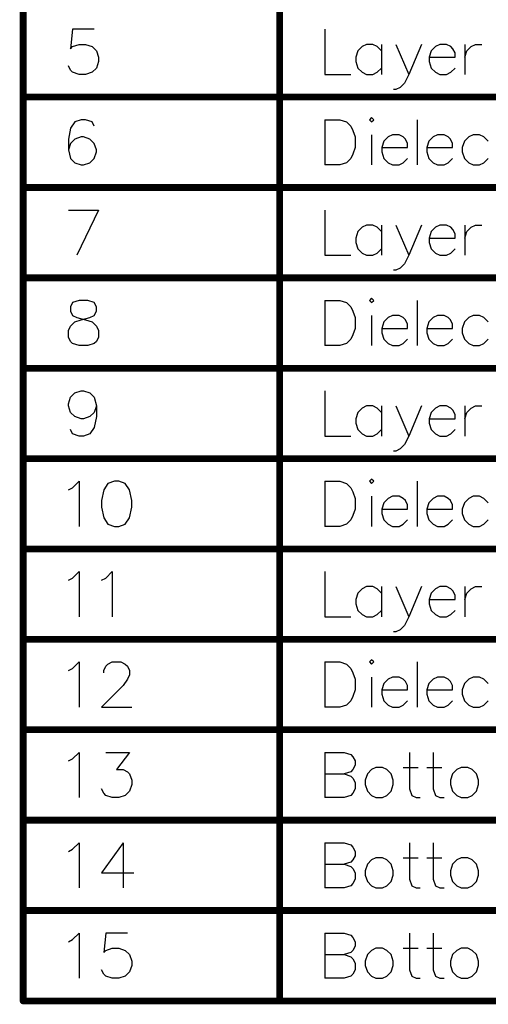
# Model space of a CAD drawing. Header units: millimetres. Extents: x 138 to 555, y 26 to 334.
# Tile 704 of 713: x 384 to 405, y 246 to 289. Entities that reach past the tile are written whole.
import ezdxf

# ---------------------------------------------------------------- set-up
doc = ezdxf.new("R2010")
doc.units = ezdxf.units.MM
doc.layers.add('DrillDrawing', color=1, linetype='Continuous')

msp = doc.modelspace()

# ---------------------------------------------------------------- linework, layer by layer
at = {"layer": 'DrillDrawing'}
for p, q in [((386.623, 288.725), (386.528, 287.868)), ((387.575, 288.725), (386.623, 288.725)), ((397.774, 288.725), (397.774, 286.726)), ((386.623, 287.964), (386.909, 288.059)), ((386.909, 288.059), (387.194, 288.059)), ((387.194, 288.059), (387.48, 287.964)), ((399.612, 288.059), (399.421, 287.964)), ((399.897, 288.059), (399.612, 288.059)), ((400.088, 287.964), (399.897, 288.059)), ((400.278, 288.059), (400.278, 286.726)), ((400.907, 288.059), (401.478, 286.726)), ((402.049, 288.059), (401.478, 286.726)), ((402.859, 288.059), (402.668, 287.964)), ((403.144, 288.059), (402.859, 288.059)), ((403.335, 287.964), (403.144, 288.059)), ((403.954, 288.059), (403.954, 286.726)), ((404.239, 287.964), (404.43, 288.059)), ((404.43, 288.059), (404.715, 288.059)), ((386.528, 287.868), (386.623, 287.964)), ((387.48, 287.964), (387.67, 287.773)), ((387.67, 287.773), (387.766, 287.488)), ((399.231, 287.773), (399.136, 287.488)), ((399.421, 287.964), (399.231, 287.773)), ((400.278, 287.773), (400.088, 287.964)), ((402.478, 287.773), (402.383, 287.488)), ((402.668, 287.964), (402.478, 287.773)), ((403.43, 287.868), (403.335, 287.964)), ((403.525, 287.678), (403.43, 287.868)), ((403.525, 287.488), (403.525, 287.678)), ((403.954, 287.488), (404.049, 287.773)), ((404.049, 287.773), (404.239, 287.964)), ((387.766, 287.297), (387.67, 287.011)), ((387.766, 287.488), (387.766, 287.297)), ((399.136, 287.488), (399.136, 287.297)), ((399.136, 287.297), (399.231, 287.011)), ((402.383, 287.488), (403.525, 287.488)), ((402.383, 287.488), (402.383, 287.297)), ((402.383, 287.297), (402.478, 287.011)), ((386.528, 286.916), (386.433, 287.107)), ((386.623, 286.821), (386.528, 286.916)), ((386.909, 286.726), (386.623, 286.821)), ((387.194, 286.726), (386.909, 286.726)), ((387.48, 286.821), (387.194, 286.726)), ((387.67, 287.011), (387.48, 286.821)), ((397.774, 286.726), (398.917, 286.726)), ((399.231, 287.011), (399.421, 286.821)), ((399.421, 286.821), (399.612, 286.726)), ((399.612, 286.726), (399.897, 286.726)), ((399.897, 286.726), (400.088, 286.821)), ((400.088, 286.821), (400.278, 287.011)), ((401.478, 286.726), (401.288, 286.345)), ((402.478, 287.011), (402.668, 286.821)), ((402.668, 286.821), (402.859, 286.726)), ((402.859, 286.726), (403.144, 286.726)), ((403.144, 286.726), (403.335, 286.821)), ((403.335, 286.821), (403.525, 287.011)), ((401.288, 286.345), (401.097, 286.155)), ((400.907, 286.059), (400.811, 286.059)), ((401.097, 286.155), (400.907, 286.059)), ((386.718, 284.63), (386.528, 284.345)), ((387.004, 284.725), (386.718, 284.63)), ((387.194, 284.725), (387.004, 284.725)), ((387.48, 284.63), (387.194, 284.725)), ((387.575, 284.44), (387.48, 284.63)), ((397.774, 284.725), (397.774, 282.726)), ((397.774, 284.725), (398.441, 284.725)), ((398.441, 284.725), (398.726, 284.63)), ((398.726, 284.63), (398.917, 284.44)), ((399.84, 284.821), (399.745, 284.725)), ((399.745, 284.725), (399.84, 284.63)), ((399.935, 284.725), (399.84, 284.821)), ((399.84, 284.63), (399.935, 284.725)), ((401.859, 284.725), (401.859, 282.726)), ((386.528, 284.345), (386.433, 283.868)), ((398.917, 284.44), (399.012, 284.249)), ((399.012, 284.249), (399.107, 283.964)), ((386.433, 283.868), (386.433, 283.392)), ((386.528, 283.678), (386.433, 283.392)), ((386.718, 283.868), (386.528, 283.678)), ((387.004, 283.964), (386.718, 283.868)), ((387.099, 283.964), (387.004, 283.964)), ((387.385, 283.868), (387.099, 283.964)), ((387.575, 283.678), (387.385, 283.868)), ((387.67, 283.392), (387.575, 283.678)), ((399.107, 283.964), (399.107, 283.488)), ((399.84, 284.059), (399.84, 282.726)), ((400.383, 283.773), (400.288, 283.488)), ((400.573, 283.964), (400.383, 283.773)), ((400.764, 284.059), (400.573, 283.964)), ((401.05, 284.059), (400.764, 284.059)), ((401.24, 283.964), (401.05, 284.059)), ((401.335, 283.868), (401.24, 283.964)), ((401.43, 283.678), (401.335, 283.868)), ((401.43, 283.488), (401.43, 283.678)), ((402.373, 283.773), (402.278, 283.488)), ((402.563, 283.964), (402.373, 283.773)), ((402.754, 284.059), (402.563, 283.964)), ((403.04, 284.059), (402.754, 284.059)), ((403.23, 283.964), (403.04, 284.059)), ((403.325, 283.868), (403.23, 283.964)), ((403.42, 283.678), (403.325, 283.868)), ((403.42, 283.488), (403.42, 283.678)), ((403.944, 283.773), (403.849, 283.488)), ((404.135, 283.964), (403.944, 283.773)), ((404.325, 284.059), (404.135, 283.964)), ((404.611, 284.059), (404.325, 284.059)), ((404.801, 283.964), (404.611, 284.059)), ((404.992, 283.773), (404.801, 283.964)), ((386.433, 283.392), (386.528, 283.011)), ((387.575, 283.011), (387.67, 283.297)), ((387.67, 283.297), (387.67, 283.392)), ((399.107, 283.488), (399.012, 283.202)), ((400.288, 283.488), (401.43, 283.488)), ((400.288, 283.488), (400.288, 283.297)), ((400.288, 283.297), (400.383, 283.011)), ((402.278, 283.488), (403.42, 283.488)), ((402.278, 283.488), (402.278, 283.297)), ((402.278, 283.297), (402.373, 283.011)), ((403.849, 283.488), (403.849, 283.297)), ((403.849, 283.297), (403.944, 283.011)), ((386.528, 283.011), (386.718, 282.821)), ((386.718, 282.821), (387.004, 282.726)), ((387.099, 282.726), (387.385, 282.821)), ((387.385, 282.821), (387.575, 283.011)), ((398.726, 282.821), (398.441, 282.726)), ((398.917, 283.011), (398.726, 282.821)), ((399.012, 283.202), (398.917, 283.011)), ((400.383, 283.011), (400.573, 282.821)), ((400.573, 282.821), (400.764, 282.726)), ((401.05, 282.726), (401.24, 282.821)), ((401.24, 282.821), (401.43, 283.011)), ((402.373, 283.011), (402.563, 282.821)), ((402.563, 282.821), (402.754, 282.726)), ((403.04, 282.726), (403.23, 282.821)), ((403.23, 282.821), (403.42, 283.011)), ((403.944, 283.011), (404.135, 282.821)), ((404.135, 282.821), (404.325, 282.726)), ((404.611, 282.726), (404.801, 282.821)), ((404.801, 282.821), (404.992, 283.011)), ((387.004, 282.726), (387.099, 282.726)), ((398.441, 282.726), (397.774, 282.726)), ((400.764, 282.726), (401.05, 282.726)), ((402.754, 282.726), (403.04, 282.726)), ((404.325, 282.726), (404.611, 282.726)), ((386.433, 280.725), (387.766, 280.725)), ((387.766, 280.725), (386.814, 278.726)), ((397.774, 280.725), (397.774, 278.726)), ((399.231, 279.773), (399.136, 279.488)), ((399.421, 279.964), (399.231, 279.773)), ((399.612, 280.059), (399.421, 279.964)), ((399.897, 280.059), (399.612, 280.059)), ((400.088, 279.964), (399.897, 280.059)), ((400.278, 279.773), (400.088, 279.964)), ((400.278, 280.059), (400.278, 278.726)), ((400.907, 280.059), (401.478, 278.726)), ((402.049, 280.059), (401.478, 278.726)), ((402.478, 279.773), (402.383, 279.488)), ((402.668, 279.964), (402.478, 279.773)), ((402.859, 280.059), (402.668, 279.964)), ((403.144, 280.059), (402.859, 280.059)), ((403.335, 279.964), (403.144, 280.059)), ((403.43, 279.868), (403.335, 279.964)), ((403.525, 279.678), (403.43, 279.868)), ((403.954, 280.059), (403.954, 278.726)), ((403.954, 279.488), (404.049, 279.773)), ((404.049, 279.773), (404.239, 279.964)), ((404.239, 279.964), (404.43, 280.059)), ((404.43, 280.059), (404.715, 280.059)), ((399.136, 279.488), (399.136, 279.297)), ((402.383, 279.488), (403.525, 279.488)), ((402.383, 279.488), (402.383, 279.297)), ((403.525, 279.488), (403.525, 279.678)), ((399.136, 279.297), (399.231, 279.011)), ((399.231, 279.011), (399.421, 278.821)), ((400.088, 278.821), (400.278, 279.011)), ((402.383, 279.297), (402.478, 279.011)), ((402.478, 279.011), (402.668, 278.821)), ((403.335, 278.821), (403.525, 279.011)), ((397.774, 278.726), (398.917, 278.726)), ((399.421, 278.821), (399.612, 278.726)), ((399.612, 278.726), (399.897, 278.726)), ((399.897, 278.726), (400.088, 278.821)), ((401.478, 278.726), (401.288, 278.345)), ((402.668, 278.821), (402.859, 278.726)), ((402.859, 278.726), (403.144, 278.726)), ((403.144, 278.726), (403.335, 278.821)), ((400.907, 278.059), (400.811, 278.059)), ((401.097, 278.155), (400.907, 278.059)), ((401.288, 278.345), (401.097, 278.155)), ((386.909, 276.725), (386.623, 276.63)), ((387.29, 276.725), (386.909, 276.725)), ((387.575, 276.63), (387.29, 276.725)), ((397.774, 276.725), (397.774, 274.726)), ((397.774, 276.725), (398.441, 276.725)), ((398.441, 276.725), (398.726, 276.63)), ((399.84, 276.821), (399.745, 276.725)), ((399.745, 276.725), (399.84, 276.63)), ((399.935, 276.725), (399.84, 276.821)), ((399.84, 276.63), (399.935, 276.725)), ((401.859, 276.725), (401.859, 274.726)), ((386.623, 276.63), (386.528, 276.44)), ((386.528, 276.44), (386.528, 276.249)), ((387.67, 276.44), (387.575, 276.63)), ((387.67, 276.249), (387.67, 276.44)), ((398.726, 276.63), (398.917, 276.44)), ((398.917, 276.44), (399.012, 276.249)), ((386.528, 276.249), (386.623, 276.059)), ((386.623, 276.059), (386.814, 275.964)), ((386.718, 275.773), (387.004, 275.868)), ((386.814, 275.964), (387.194, 275.868)), ((387.004, 275.868), (387.385, 275.964)), ((387.194, 275.868), (387.48, 275.773)), ((387.385, 275.964), (387.575, 276.059)), ((387.575, 276.059), (387.67, 276.249)), ((399.012, 276.249), (399.107, 275.964)), ((399.107, 275.964), (399.107, 275.488)), ((399.84, 276.059), (399.84, 274.726)), ((400.573, 275.964), (400.383, 275.773)), ((400.764, 276.059), (400.573, 275.964)), ((401.05, 276.059), (400.764, 276.059)), ((401.24, 275.964), (401.05, 276.059)), ((401.335, 275.868), (401.24, 275.964)), ((401.43, 275.678), (401.335, 275.868)), ((402.563, 275.964), (402.373, 275.773)), ((402.754, 276.059), (402.563, 275.964)), ((403.04, 276.059), (402.754, 276.059)), ((403.23, 275.964), (403.04, 276.059)), ((403.325, 275.868), (403.23, 275.964)), ((403.42, 275.678), (403.325, 275.868)), ((404.135, 275.964), (403.944, 275.773)), ((404.325, 276.059), (404.135, 275.964)), ((404.611, 276.059), (404.325, 276.059)), ((404.801, 275.964), (404.611, 276.059)), ((404.992, 275.773), (404.801, 275.964)), ((386.433, 275.392), (386.528, 275.583)), ((386.528, 275.583), (386.718, 275.773)), ((387.48, 275.773), (387.67, 275.583)), ((387.67, 275.583), (387.766, 275.392)), ((399.107, 275.488), (399.012, 275.202)), ((400.383, 275.773), (400.288, 275.488)), ((400.288, 275.488), (401.43, 275.488)), ((400.288, 275.488), (400.288, 275.297)), ((401.43, 275.488), (401.43, 275.678)), ((402.373, 275.773), (402.278, 275.488)), ((402.278, 275.488), (403.42, 275.488)), ((402.278, 275.488), (402.278, 275.297)), ((403.42, 275.488), (403.42, 275.678)), ((403.944, 275.773), (403.849, 275.488)), ((403.849, 275.488), (403.849, 275.297)), ((386.433, 275.107), (386.433, 275.392)), ((386.528, 274.916), (386.433, 275.107)), ((387.766, 275.107), (387.67, 274.916)), ((387.766, 275.392), (387.766, 275.107)), ((398.917, 275.011), (398.726, 274.821)), ((399.012, 275.202), (398.917, 275.011)), ((400.288, 275.297), (400.383, 275.011)), ((400.383, 275.011), (400.573, 274.821)), ((401.24, 274.821), (401.43, 275.011)), ((402.278, 275.297), (402.373, 275.011)), ((402.373, 275.011), (402.563, 274.821)), ((403.23, 274.821), (403.42, 275.011)), ((403.849, 275.297), (403.944, 275.011)), ((403.944, 275.011), (404.135, 274.821)), ((404.801, 274.821), (404.992, 275.011)), ((386.623, 274.821), (386.528, 274.916)), ((386.909, 274.726), (386.623, 274.821)), ((387.29, 274.726), (386.909, 274.726)), ((387.575, 274.821), (387.29, 274.726)), ((387.67, 274.916), (387.575, 274.821)), ((398.441, 274.726), (397.774, 274.726)), ((398.726, 274.821), (398.441, 274.726)), ((400.573, 274.821), (400.764, 274.726)), ((400.764, 274.726), (401.05, 274.726)), ((401.05, 274.726), (401.24, 274.821)), ((402.563, 274.821), (402.754, 274.726)), ((402.754, 274.726), (403.04, 274.726)), ((403.04, 274.726), (403.23, 274.821)), ((404.135, 274.821), (404.325, 274.726)), ((404.325, 274.726), (404.611, 274.726)), ((404.611, 274.726), (404.801, 274.821)), ((386.433, 272.154), (386.528, 272.44)), ((386.528, 272.44), (386.718, 272.63)), ((386.718, 272.63), (387.004, 272.725)), ((387.004, 272.725), (387.099, 272.725)), ((387.099, 272.725), (387.385, 272.63)), ((387.385, 272.63), (387.575, 272.44)), ((387.575, 272.44), (387.67, 272.059)), ((397.774, 272.725), (397.774, 270.726)), ((386.433, 272.059), (386.433, 272.154)), ((386.528, 271.773), (386.433, 272.059)), ((387.67, 272.059), (387.575, 271.773)), ((387.67, 272.059), (387.67, 271.583)), ((399.421, 271.964), (399.231, 271.773)), ((399.612, 272.059), (399.421, 271.964)), ((399.897, 272.059), (399.612, 272.059)), ((400.088, 271.964), (399.897, 272.059)), ((400.278, 271.773), (400.088, 271.964)), ((400.278, 272.059), (400.278, 270.726)), ((400.907, 272.059), (401.478, 270.726)), ((402.049, 272.059), (401.478, 270.726)), ((402.668, 271.964), (402.478, 271.773)), ((402.859, 272.059), (402.668, 271.964)), ((403.144, 272.059), (402.859, 272.059)), ((403.335, 271.964), (403.144, 272.059)), ((403.43, 271.868), (403.335, 271.964)), ((403.954, 272.059), (403.954, 270.726)), ((404.049, 271.773), (404.239, 271.964)), ((404.239, 271.964), (404.43, 272.059)), ((404.43, 272.059), (404.715, 272.059)), ((386.718, 271.583), (386.528, 271.773)), ((387.004, 271.488), (386.718, 271.583)), ((387.099, 271.488), (387.004, 271.488)), ((387.385, 271.583), (387.099, 271.488)), ((387.575, 271.773), (387.385, 271.583)), ((387.67, 271.583), (387.575, 271.107)), ((399.231, 271.773), (399.136, 271.488)), ((399.136, 271.488), (399.136, 271.297)), ((402.478, 271.773), (402.383, 271.488)), ((402.383, 271.488), (403.525, 271.488)), ((402.383, 271.488), (402.383, 271.297)), ((403.525, 271.678), (403.43, 271.868)), ((403.525, 271.488), (403.525, 271.678)), ((403.954, 271.488), (404.049, 271.773)), ((387.575, 271.107), (387.385, 270.821)), ((399.136, 271.297), (399.231, 271.011)), ((402.383, 271.297), (402.478, 271.011)), ((386.623, 270.821), (386.528, 271.011)), ((386.909, 270.726), (386.623, 270.821)), ((387.099, 270.726), (386.909, 270.726)), ((387.385, 270.821), (387.099, 270.726)), ((397.774, 270.726), (398.917, 270.726)), ((399.231, 271.011), (399.421, 270.821)), ((399.421, 270.821), (399.612, 270.726)), ((399.612, 270.726), (399.897, 270.726)), ((399.897, 270.726), (400.088, 270.821)), ((400.088, 270.821), (400.278, 271.011)), ((401.478, 270.726), (401.288, 270.345)), ((402.478, 271.011), (402.668, 270.821)), ((402.668, 270.821), (402.859, 270.726)), ((402.859, 270.726), (403.144, 270.726)), ((403.144, 270.726), (403.335, 270.821)), ((403.335, 270.821), (403.525, 271.011)), ((401.288, 270.345), (401.097, 270.154)), ((400.907, 270.059), (400.811, 270.059)), ((401.097, 270.154), (400.907, 270.059)), ((386.433, 268.345), (386.623, 268.44)), ((386.623, 268.44), (386.909, 268.725)), ((386.909, 268.725), (386.909, 266.726)), ((388.185, 268.63), (387.994, 268.345)), ((388.47, 268.725), (388.185, 268.63)), ((388.661, 268.725), (388.47, 268.725)), ((388.946, 268.63), (388.661, 268.725)), ((389.137, 268.345), (388.946, 268.63)), ((397.774, 268.725), (397.774, 266.726)), ((397.774, 268.725), (398.441, 268.725)), ((398.441, 268.725), (398.726, 268.63)), ((398.726, 268.63), (398.917, 268.44)), ((398.917, 268.44), (399.012, 268.249)), ((399.84, 268.821), (399.745, 268.725)), ((399.745, 268.725), (399.84, 268.63)), ((399.935, 268.725), (399.84, 268.821)), ((399.84, 268.63), (399.935, 268.725)), ((401.859, 268.725), (401.859, 266.726)), ((387.994, 268.345), (387.899, 267.868)), ((389.232, 267.868), (389.137, 268.345)), ((399.012, 268.249), (399.107, 267.964)), ((399.84, 268.059), (399.84, 266.726)), ((400.764, 268.059), (400.573, 267.964)), ((401.05, 268.059), (400.764, 268.059)), ((401.24, 267.964), (401.05, 268.059)), ((402.754, 268.059), (402.563, 267.964)), ((403.04, 268.059), (402.754, 268.059)), ((403.23, 267.964), (403.04, 268.059)), ((404.325, 268.059), (404.135, 267.964)), ((404.611, 268.059), (404.325, 268.059)), ((404.801, 267.964), (404.611, 268.059)), ((387.899, 267.868), (387.899, 267.583)), ((387.899, 267.583), (387.994, 267.107)), ((389.137, 267.107), (389.232, 267.583)), ((389.232, 267.583), (389.232, 267.868)), ((399.107, 267.964), (399.107, 267.488)), ((400.383, 267.773), (400.288, 267.488)), ((400.573, 267.964), (400.383, 267.773)), ((401.335, 267.868), (401.24, 267.964)), ((401.43, 267.678), (401.335, 267.868)), ((401.43, 267.488), (401.43, 267.678)), ((402.373, 267.773), (402.278, 267.488)), ((402.563, 267.964), (402.373, 267.773)), ((403.325, 267.868), (403.23, 267.964)), ((403.42, 267.678), (403.325, 267.868)), ((403.42, 267.488), (403.42, 267.678)), ((403.944, 267.773), (403.849, 267.488)), ((404.135, 267.964), (403.944, 267.773)), ((404.992, 267.773), (404.801, 267.964)), ((399.012, 267.202), (398.917, 267.011)), ((399.107, 267.488), (399.012, 267.202)), ((400.288, 267.488), (401.43, 267.488)), ((400.288, 267.488), (400.288, 267.297)), ((400.288, 267.297), (400.383, 267.011)), ((402.278, 267.488), (403.42, 267.488)), ((402.278, 267.488), (402.278, 267.297)), ((402.278, 267.297), (402.373, 267.011)), ((403.849, 267.488), (403.849, 267.297)), ((403.849, 267.297), (403.944, 267.011)), ((387.994, 267.107), (388.185, 266.821)), ((388.185, 266.821), (388.47, 266.726)), ((388.47, 266.726), (388.661, 266.726)), ((388.661, 266.726), (388.946, 266.821)), ((388.946, 266.821), (389.137, 267.107)), ((398.441, 266.726), (397.774, 266.726)), ((398.726, 266.821), (398.441, 266.726)), ((398.917, 267.011), (398.726, 266.821)), ((400.383, 267.011), (400.573, 266.821)), ((400.573, 266.821), (400.764, 266.726)), ((400.764, 266.726), (401.05, 266.726)), ((401.05, 266.726), (401.24, 266.821)), ((401.24, 266.821), (401.43, 267.011)), ((402.373, 267.011), (402.563, 266.821)), ((402.563, 266.821), (402.754, 266.726)), ((402.754, 266.726), (403.04, 266.726)), ((403.04, 266.726), (403.23, 266.821)), ((403.23, 266.821), (403.42, 267.011)), ((403.944, 267.011), (404.135, 266.821)), ((404.135, 266.821), (404.325, 266.726)), ((404.325, 266.726), (404.611, 266.726)), ((404.611, 266.726), (404.801, 266.821)), ((404.801, 266.821), (404.992, 267.011)), ((386.623, 264.44), (386.909, 264.725)), ((386.909, 264.725), (386.909, 262.726)), ((388.089, 264.44), (388.375, 264.725)), ((388.375, 264.725), (388.375, 262.726)), ((397.774, 264.725), (397.774, 262.726)), ((386.433, 264.345), (386.623, 264.44)), ((387.899, 264.345), (388.089, 264.44)), ((399.231, 263.773), (399.136, 263.488)), ((399.421, 263.964), (399.231, 263.773)), ((399.612, 264.059), (399.421, 263.964)), ((399.897, 264.059), (399.612, 264.059)), ((400.088, 263.964), (399.897, 264.059)), ((400.278, 263.773), (400.088, 263.964)), ((400.278, 264.059), (400.278, 262.726)), ((400.907, 264.059), (401.478, 262.726)), ((402.049, 264.059), (401.478, 262.726)), ((402.478, 263.773), (402.383, 263.488)), ((402.668, 263.964), (402.478, 263.773)), ((402.859, 264.059), (402.668, 263.964)), ((403.144, 264.059), (402.859, 264.059)), ((403.335, 263.964), (403.144, 264.059)), ((403.43, 263.868), (403.335, 263.964)), ((403.525, 263.678), (403.43, 263.868)), ((403.525, 263.488), (403.525, 263.678)), ((403.954, 264.059), (403.954, 262.726)), ((403.954, 263.488), (404.049, 263.773)), ((404.049, 263.773), (404.239, 263.964)), ((404.239, 263.964), (404.43, 264.059)), ((404.43, 264.059), (404.715, 264.059)), ((399.136, 263.488), (399.136, 263.297)), ((399.136, 263.297), (399.231, 263.011)), ((402.383, 263.488), (403.525, 263.488)), ((402.383, 263.488), (402.383, 263.297)), ((402.383, 263.297), (402.478, 263.011)), ((399.231, 263.011), (399.421, 262.821)), ((399.421, 262.821), (399.612, 262.726)), ((399.897, 262.726), (400.088, 262.821)), ((400.088, 262.821), (400.278, 263.011)), ((402.478, 263.011), (402.668, 262.821)), ((402.668, 262.821), (402.859, 262.726)), ((403.144, 262.726), (403.335, 262.821)), ((403.335, 262.821), (403.525, 263.011)), ((397.774, 262.726), (398.917, 262.726)), ((399.612, 262.726), (399.897, 262.726)), ((401.288, 262.345), (401.097, 262.154)), ((401.478, 262.726), (401.288, 262.345)), ((402.859, 262.726), (403.144, 262.726)), ((400.907, 262.059), (400.811, 262.059)), ((401.097, 262.154), (400.907, 262.059)), ((386.623, 260.44), (386.909, 260.725)), ((386.909, 260.725), (386.909, 258.726)), ((388.089, 260.535), (388.185, 260.63)), ((388.185, 260.63), (388.375, 260.725)), ((388.375, 260.725), (388.756, 260.725)), ((388.756, 260.725), (388.946, 260.63)), ((388.946, 260.63), (389.042, 260.535)), ((397.774, 260.725), (397.774, 258.726)), ((397.774, 260.725), (398.441, 260.725)), ((398.441, 260.725), (398.726, 260.63)), ((398.726, 260.63), (398.917, 260.44)), ((399.84, 260.821), (399.745, 260.725)), ((399.745, 260.725), (399.84, 260.63)), ((399.935, 260.725), (399.84, 260.821)), ((399.84, 260.63), (399.935, 260.725)), ((401.859, 260.725), (401.859, 258.726)), ((386.433, 260.345), (386.623, 260.44)), ((387.994, 260.345), (388.089, 260.535)), ((387.994, 260.249), (387.994, 260.345)), ((389.042, 260.535), (389.137, 260.345)), ((389.137, 260.154), (389.042, 259.964)), ((389.137, 260.345), (389.137, 260.154)), ((398.917, 260.44), (399.012, 260.249)), ((399.012, 260.249), (399.107, 259.964)), ((389.042, 259.964), (388.851, 259.678)), ((399.107, 259.964), (399.107, 259.488)), ((399.84, 260.059), (399.84, 258.726)), ((400.383, 259.773), (400.288, 259.488)), ((400.573, 259.964), (400.383, 259.773)), ((400.764, 260.059), (400.573, 259.964)), ((401.05, 260.059), (400.764, 260.059)), ((401.24, 259.964), (401.05, 260.059)), ((401.335, 259.868), (401.24, 259.964)), ((401.43, 259.678), (401.335, 259.868)), ((402.373, 259.773), (402.278, 259.488)), ((402.563, 259.964), (402.373, 259.773)), ((402.754, 260.059), (402.563, 259.964)), ((403.04, 260.059), (402.754, 260.059)), ((403.23, 259.964), (403.04, 260.059)), ((403.325, 259.868), (403.23, 259.964)), ((403.42, 259.678), (403.325, 259.868)), ((403.944, 259.773), (403.849, 259.488)), ((404.135, 259.964), (403.944, 259.773)), ((404.325, 260.059), (404.135, 259.964)), ((404.611, 260.059), (404.325, 260.059)), ((404.801, 259.964), (404.611, 260.059)), ((404.992, 259.773), (404.801, 259.964)), ((388.851, 259.678), (387.899, 258.726)), ((399.107, 259.488), (399.012, 259.202)), ((400.288, 259.488), (401.43, 259.488)), ((400.288, 259.488), (400.288, 259.297)), ((400.288, 259.297), (400.383, 259.011)), ((401.43, 259.488), (401.43, 259.678)), ((402.278, 259.488), (403.42, 259.488)), ((402.278, 259.488), (402.278, 259.297)), ((402.278, 259.297), (402.373, 259.011)), ((403.42, 259.488), (403.42, 259.678)), ((403.849, 259.488), (403.849, 259.297)), ((403.849, 259.297), (403.944, 259.011)), ((398.917, 259.011), (398.726, 258.821)), ((399.012, 259.202), (398.917, 259.011)), ((400.383, 259.011), (400.573, 258.821)), ((401.24, 258.821), (401.43, 259.011)), ((402.373, 259.011), (402.563, 258.821)), ((403.23, 258.821), (403.42, 259.011)), ((403.944, 259.011), (404.135, 258.821)), ((404.801, 258.821), (404.992, 259.011)), ((387.899, 258.726), (389.232, 258.726)), ((398.441, 258.726), (397.774, 258.726)), ((398.726, 258.821), (398.441, 258.726)), ((400.573, 258.821), (400.764, 258.726)), ((400.764, 258.726), (401.05, 258.726)), ((401.05, 258.726), (401.24, 258.821)), ((402.563, 258.821), (402.754, 258.726)), ((402.754, 258.726), (403.04, 258.726)), ((403.04, 258.726), (403.23, 258.821)), ((404.135, 258.821), (404.325, 258.726)), ((404.325, 258.726), (404.611, 258.726)), ((404.611, 258.726), (404.801, 258.821)), ((386.623, 256.44), (386.909, 256.725)), ((386.909, 256.725), (386.909, 254.726)), ((388.089, 256.725), (389.137, 256.725)), ((389.137, 256.725), (388.566, 255.964)), ((397.774, 256.725), (397.774, 254.726)), ((397.774, 256.725), (398.631, 256.725)), ((398.631, 256.725), (398.917, 256.63)), ((401.516, 256.725), (401.516, 255.107)), ((402.563, 256.725), (402.563, 255.107)), ((386.433, 256.344), (386.623, 256.44)), ((398.917, 256.63), (399.012, 256.535)), ((399.012, 256.535), (399.107, 256.344)), ((399.107, 256.344), (399.107, 256.154)), ((388.566, 255.964), (388.851, 255.964)), ((388.851, 255.964), (389.042, 255.868)), ((389.042, 255.868), (389.137, 255.773)), ((398.917, 255.868), (398.631, 255.773)), ((399.012, 255.964), (398.917, 255.868)), ((399.107, 256.154), (399.012, 255.964)), ((399.84, 255.964), (399.65, 255.773)), ((400.031, 256.059), (399.84, 255.964)), ((400.316, 256.059), (400.031, 256.059)), ((400.507, 255.964), (400.316, 256.059)), ((400.697, 255.773), (400.507, 255.964)), ((401.23, 256.059), (401.897, 256.059)), ((402.278, 256.059), (402.944, 256.059)), ((403.611, 255.964), (403.42, 255.773)), ((403.801, 256.059), (403.611, 255.964)), ((404.087, 256.059), (403.801, 256.059)), ((404.277, 255.964), (404.087, 256.059)), ((404.468, 255.773), (404.277, 255.964)), ((389.137, 255.773), (389.232, 255.488)), ((389.232, 255.488), (389.232, 255.297)), ((397.774, 255.773), (398.631, 255.773)), ((398.631, 255.773), (398.917, 255.678)), ((398.917, 255.678), (399.012, 255.583)), ((399.012, 255.583), (399.107, 255.392)), ((399.107, 255.392), (399.107, 255.107)), ((399.65, 255.773), (399.555, 255.488)), ((399.555, 255.488), (399.555, 255.297)), ((400.792, 255.488), (400.697, 255.773)), ((400.792, 255.297), (400.792, 255.488)), ((403.42, 255.773), (403.325, 255.488)), ((403.325, 255.488), (403.325, 255.297)), ((404.563, 255.488), (404.468, 255.773)), ((404.563, 255.297), (404.563, 255.488)), ((387.994, 254.916), (387.899, 255.107)), ((388.089, 254.821), (387.994, 254.916)), ((389.137, 255.011), (388.946, 254.821)), ((389.232, 255.297), (389.137, 255.011)), ((399.012, 254.916), (398.917, 254.821)), ((399.107, 255.107), (399.012, 254.916)), ((399.555, 255.297), (399.65, 255.011)), ((399.65, 255.011), (399.84, 254.821)), ((400.507, 254.821), (400.697, 255.011)), ((400.697, 255.011), (400.792, 255.297)), ((401.516, 255.107), (401.611, 254.821)), ((402.563, 255.107), (402.659, 254.821)), ((403.325, 255.297), (403.42, 255.011)), ((403.42, 255.011), (403.611, 254.821)), ((404.277, 254.821), (404.468, 255.011)), ((404.468, 255.011), (404.563, 255.297)), ((388.375, 254.726), (388.089, 254.821)), ((388.661, 254.726), (388.375, 254.726)), ((388.946, 254.821), (388.661, 254.726)), ((398.631, 254.726), (397.774, 254.726)), ((398.917, 254.821), (398.631, 254.726)), ((399.84, 254.821), (400.031, 254.726)), ((400.031, 254.726), (400.316, 254.726)), ((400.316, 254.726), (400.507, 254.821)), ((401.611, 254.821), (401.802, 254.726)), ((401.802, 254.726), (401.992, 254.726)), ((402.659, 254.821), (402.849, 254.726)), ((402.849, 254.726), (403.04, 254.726)), ((403.611, 254.821), (403.801, 254.726)), ((403.801, 254.726), (404.087, 254.726)), ((404.087, 254.726), (404.277, 254.821)), ((386.433, 252.344), (386.623, 252.44)), ((386.623, 252.44), (386.909, 252.725)), ((386.909, 252.725), (386.909, 250.726)), ((388.851, 252.725), (387.899, 251.392)), ((388.851, 252.725), (388.851, 250.726)), ((397.774, 252.725), (397.774, 250.726)), ((397.774, 252.725), (398.631, 252.725)), ((398.631, 252.725), (398.917, 252.63)), ((398.917, 252.63), (399.012, 252.535)), ((399.012, 252.535), (399.107, 252.344)), ((399.107, 252.344), (399.107, 252.154)), ((401.516, 252.725), (401.516, 251.107)), ((402.563, 252.725), (402.563, 251.107)), ((398.917, 251.868), (398.631, 251.773)), ((399.012, 251.964), (398.917, 251.868)), ((399.107, 252.154), (399.012, 251.964)), ((399.84, 251.964), (399.65, 251.773)), ((400.031, 252.059), (399.84, 251.964)), ((400.316, 252.059), (400.031, 252.059)), ((400.507, 251.964), (400.316, 252.059)), ((400.697, 251.773), (400.507, 251.964)), ((401.23, 252.059), (401.897, 252.059)), ((402.278, 252.059), (402.944, 252.059)), ((403.611, 251.964), (403.42, 251.773)), ((403.801, 252.059), (403.611, 251.964)), ((404.087, 252.059), (403.801, 252.059)), ((404.277, 251.964), (404.087, 252.059)), ((404.468, 251.773), (404.277, 251.964)), ((397.774, 251.773), (398.631, 251.773)), ((398.631, 251.773), (398.917, 251.678)), ((398.917, 251.678), (399.012, 251.583)), ((399.012, 251.583), (399.107, 251.392)), ((399.65, 251.773), (399.555, 251.488)), ((399.555, 251.488), (399.555, 251.297)), ((400.792, 251.488), (400.697, 251.773)), ((400.792, 251.297), (400.792, 251.488)), ((403.42, 251.773), (403.325, 251.488)), ((403.325, 251.488), (403.325, 251.297)), ((404.563, 251.488), (404.468, 251.773)), ((404.563, 251.297), (404.563, 251.488)), ((387.899, 251.392), (389.327, 251.392)), ((399.107, 251.107), (399.012, 250.916)), ((399.107, 251.392), (399.107, 251.107)), ((399.555, 251.297), (399.65, 251.011)), ((399.65, 251.011), (399.84, 250.821)), ((400.507, 250.821), (400.697, 251.011)), ((400.697, 251.011), (400.792, 251.297)), ((401.516, 251.107), (401.611, 250.821)), ((402.563, 251.107), (402.659, 250.821)), ((403.325, 251.297), (403.42, 251.011)), ((403.42, 251.011), (403.611, 250.821)), ((404.277, 250.821), (404.468, 251.011)), ((404.468, 251.011), (404.563, 251.297)), ((398.631, 250.726), (397.774, 250.726)), ((398.917, 250.821), (398.631, 250.726)), ((399.012, 250.916), (398.917, 250.821)), ((399.84, 250.821), (400.031, 250.726)), ((400.031, 250.726), (400.316, 250.726)), ((400.316, 250.726), (400.507, 250.821)), ((401.611, 250.821), (401.802, 250.726)), ((401.802, 250.726), (401.992, 250.726)), ((402.659, 250.821), (402.849, 250.726)), ((402.849, 250.726), (403.04, 250.726)), ((403.611, 250.821), (403.801, 250.726)), ((403.801, 250.726), (404.087, 250.726)), ((404.087, 250.726), (404.277, 250.821)), ((386.433, 248.344), (386.623, 248.44)), ((386.623, 248.44), (386.909, 248.725)), ((386.909, 248.725), (386.909, 246.726)), ((388.089, 248.725), (387.994, 247.868)), ((389.042, 248.725), (388.089, 248.725)), ((397.774, 248.725), (397.774, 246.726)), ((397.774, 248.725), (398.631, 248.725)), ((398.631, 248.725), (398.917, 248.63)), ((398.917, 248.63), (399.012, 248.535)), ((399.012, 248.535), (399.107, 248.344)), ((401.516, 248.725), (401.516, 247.107)), ((402.563, 248.725), (402.563, 247.107)), ((387.994, 247.868), (388.089, 247.964)), ((388.089, 247.964), (388.375, 248.059)), ((388.375, 248.059), (388.661, 248.059)), ((388.661, 248.059), (388.946, 247.964)), ((388.946, 247.964), (389.137, 247.773)), ((399.012, 247.964), (398.917, 247.868)), ((399.107, 248.154), (399.012, 247.964)), ((399.107, 248.344), (399.107, 248.154)), ((399.84, 247.964), (399.65, 247.773)), ((400.031, 248.059), (399.84, 247.964)), ((400.316, 248.059), (400.031, 248.059)), ((400.507, 247.964), (400.316, 248.059)), ((400.697, 247.773), (400.507, 247.964)), ((401.23, 248.059), (401.897, 248.059)), ((402.278, 248.059), (402.944, 248.059)), ((403.611, 247.964), (403.42, 247.773)), ((403.801, 248.059), (403.611, 247.964)), ((404.087, 248.059), (403.801, 248.059)), ((404.277, 247.964), (404.087, 248.059)), ((404.468, 247.773), (404.277, 247.964)), ((389.137, 247.773), (389.232, 247.488)), ((397.774, 247.773), (398.631, 247.773)), ((398.917, 247.868), (398.631, 247.773)), ((398.631, 247.773), (398.917, 247.678)), ((398.917, 247.678), (399.012, 247.583)), ((399.012, 247.583), (399.107, 247.392)), ((399.65, 247.773), (399.555, 247.488)), ((400.792, 247.488), (400.697, 247.773)), ((403.42, 247.773), (403.325, 247.488)), ((404.563, 247.488), (404.468, 247.773)), ((387.994, 246.916), (387.899, 247.107)), ((389.232, 247.297), (389.137, 247.011)), ((389.232, 247.488), (389.232, 247.297)), ((399.107, 247.107), (399.012, 246.916)), ((399.107, 247.392), (399.107, 247.107)), ((399.555, 247.488), (399.555, 247.297)), ((399.555, 247.297), (399.65, 247.011)), ((400.697, 247.011), (400.792, 247.297)), ((400.792, 247.297), (400.792, 247.488)), ((401.516, 247.107), (401.611, 246.821)), ((402.563, 247.107), (402.659, 246.821)), ((403.325, 247.488), (403.325, 247.297)), ((403.325, 247.297), (403.42, 247.011)), ((404.468, 247.011), (404.563, 247.297)), ((404.563, 247.297), (404.563, 247.488)), ((388.089, 246.821), (387.994, 246.916)), ((388.375, 246.726), (388.089, 246.821)), ((388.661, 246.726), (388.375, 246.726)), ((388.946, 246.821), (388.661, 246.726)), ((389.137, 247.011), (388.946, 246.821)), ((398.631, 246.726), (397.774, 246.726)), ((398.917, 246.821), (398.631, 246.726)), ((399.012, 246.916), (398.917, 246.821)), ((399.65, 247.011), (399.84, 246.821)), ((399.84, 246.821), (400.031, 246.726)), ((400.031, 246.726), (400.316, 246.726)), ((400.316, 246.726), (400.507, 246.821)), ((400.507, 246.821), (400.697, 247.011)), ((401.611, 246.821), (401.802, 246.726)), ((401.802, 246.726), (401.992, 246.726)), ((402.659, 246.821), (402.849, 246.726)), ((402.849, 246.726), (403.04, 246.726)), ((403.42, 247.011), (403.611, 246.821)), ((403.611, 246.821), (403.801, 246.726)), ((403.801, 246.726), (404.087, 246.726)), ((404.087, 246.726), (404.277, 246.821)), ((404.277, 246.821), (404.468, 247.011))]:
    msp.add_line(p, q, dxfattribs=at)
at = {"layer": 'DrillDrawing', "const_width": 0.3}
for points in [[(384.433, 245.726), (384.433, 309.726)], [(395.774, 245.726), (395.774, 309.726)], [(384.433, 285.726), (395.774, 285.726)], [(395.774, 285.726), (420.998, 285.726)], [(384.433, 281.726), (395.774, 281.726)], [(395.774, 281.726), (420.998, 281.726)], [(384.433, 277.726), (395.774, 277.726)], [(395.774, 277.726), (420.998, 277.726)], [(384.433, 273.726), (395.774, 273.726)], [(395.774, 273.726), (420.998, 273.726)], [(384.433, 269.726), (395.774, 269.726)], [(395.774, 269.726), (420.998, 269.726)], [(384.433, 265.726), (395.774, 265.726)], [(395.774, 265.726), (420.998, 265.726)], [(384.433, 261.726), (395.774, 261.726)], [(395.774, 261.726), (420.998, 261.726)], [(384.433, 257.726), (395.774, 257.726)], [(395.774, 257.726), (420.998, 257.726)], [(384.433, 253.726), (395.774, 253.726)], [(395.774, 253.726), (420.998, 253.726)], [(384.433, 249.726), (395.774, 249.726)], [(395.774, 249.726), (420.998, 249.726)], [(384.433, 245.726), (395.774, 245.726)], [(395.774, 245.726), (420.998, 245.726)]]:
    msp.add_lwpolyline(points, dxfattribs=at)
at = {"layer": 'DrillDrawing', "const_width": 0.15}
for points in [[(384.358, 285.726, 1), (384.508, 285.726, 1)], [(395.699, 285.726, 1), (395.849, 285.726, 1)], [(395.699, 285.726, 1), (395.849, 285.726, 1)], [(384.358, 281.726, 1), (384.508, 281.726, 1)], [(395.699, 281.726, 1), (395.849, 281.726, 1)], [(395.699, 281.726, 1), (395.849, 281.726, 1)], [(384.358, 277.726, 1), (384.508, 277.726, 1)], [(395.699, 277.726, 1), (395.849, 277.726, 1)], [(395.699, 277.726, 1), (395.849, 277.726, 1)], [(384.358, 273.726, 1), (384.508, 273.726, 1)], [(395.699, 273.726, 1), (395.849, 273.726, 1)], [(395.699, 273.726, 1), (395.849, 273.726, 1)], [(384.358, 269.726, 1), (384.508, 269.726, 1)], [(395.699, 269.726, 1), (395.849, 269.726, 1)], [(395.699, 269.726, 1), (395.849, 269.726, 1)], [(384.358, 265.726, 1), (384.508, 265.726, 1)], [(395.699, 265.726, 1), (395.849, 265.726, 1)], [(395.699, 265.726, 1), (395.849, 265.726, 1)], [(384.358, 261.726, 1), (384.508, 261.726, 1)], [(395.699, 261.726, 1), (395.849, 261.726, 1)], [(395.699, 261.726, 1), (395.849, 261.726, 1)], [(384.358, 257.726, 1), (384.508, 257.726, 1)], [(395.699, 257.726, 1), (395.849, 257.726, 1)], [(395.699, 257.726, 1), (395.849, 257.726, 1)], [(384.358, 253.726, 1), (384.508, 253.726, 1)], [(395.699, 253.726, 1), (395.849, 253.726, 1)], [(395.699, 253.726, 1), (395.849, 253.726, 1)], [(384.358, 249.726, 1), (384.508, 249.726, 1)], [(395.699, 249.726, 1), (395.849, 249.726, 1)], [(395.699, 249.726, 1), (395.849, 249.726, 1)], [(384.358, 245.726, 1), (384.508, 245.726, 1)], [(384.358, 245.726, 1), (384.508, 245.726, 1)], [(395.699, 245.726, 1), (395.849, 245.726, 1)], [(395.699, 245.726, 1), (395.849, 245.726, 1)], [(395.699, 245.726, 1), (395.849, 245.726, 1)]]:
    msp.add_lwpolyline(points, format="xyb", close=True, dxfattribs=at)

doc.saveas('drawing.dxf')
